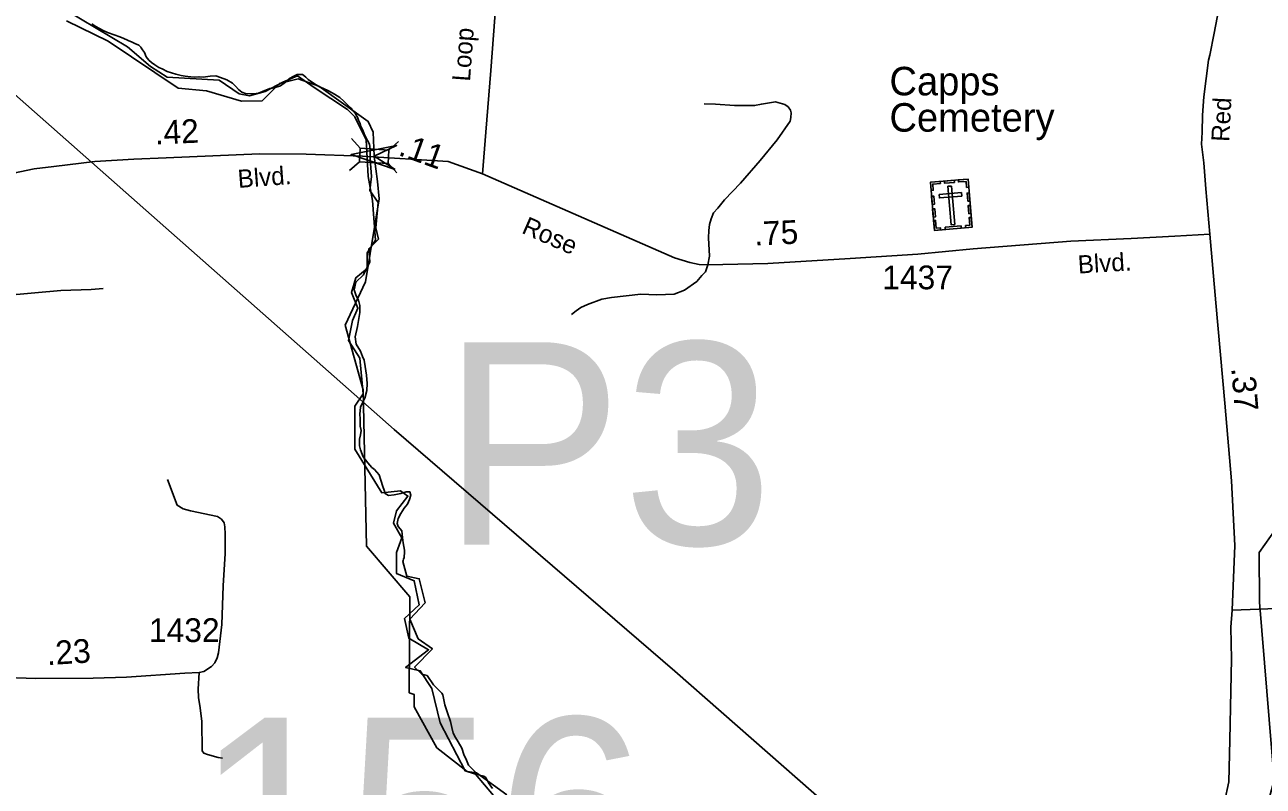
# Model space of a CAD drawing. Extents: x 2220236 to 2384410, y 720751 to 894131.
# Drawn here: x 2312748 to 2319269, y 823430 to 827438 of the extents above; entities that cross this region are included whole.
import ezdxf

# ---------------------------------------------------------------- set-up
doc = ezdxf.new("R2010")
doc.units = 0
doc.layers.add('Default', color=7, linetype='Continuous')

msp = doc.modelspace()

# ---------------------------------------------------------------- linework, layer by layer
at = {"layer": 'Default'}
for p, q in [((2314468.3, 826839.1), (2314514.2, 826787.5)), ((2314665, 826778.3), (2314716.6, 826824.1)), ((2314458.4, 826671.2), (2314510, 826717.1)), ((2314660.9, 826709.4), (2314706.7, 826657.8)), ((2313666.2, 824027.9), (2313590.2, 824025.2))]:
    msp.add_line(p, q, dxfattribs=at)
for points in [[(2295493.1, 842747.1), (2297095.4, 841043.9), (2298483.1, 839568.1), (2299675.9, 838250.4), (2300741, 837598.3), (2301194.6, 837329.3), (2302261.3, 836416.7), (2302842.6, 835801.5), (2303617.1, 835003.2), (2304675.5, 833934.2), (2305088.7, 833608.1), (2305780.9, 833073.6), (2306930, 832055.1), (2308477.2, 830728.9), (2309246.7, 830053.3), (2310557, 828933.9), (2312376.4, 827352.3), (2314693.1, 825306.8), (2316171.5, 824036.1), (2317878.3, 822536.8), (2318674.7, 821837.6), (2319961.3, 820697.1)], [(2315159, 826653.2), (2315175.3, 826873.4), (2315201.8, 827198), (2315259.7, 827966.3), (2315292.9, 828324), (2315301.4, 828667.8), (2315324.3, 828986.4), (2315313.3, 829313.3), (2315293.9, 829560.6), (2315287.4, 829684.4), (2315286.7, 829697.1)], [(2315357.9, 823213.2), (2315121.7, 823493.6), (2315066.8, 823510.1), (2314934.9, 823762.9), (2314891, 823944.3), (2314830.5, 824037.8), (2314753.6, 824054.3), (2314874.5, 824147.7), (2314770.1, 824208.2), (2314748.2, 824312.6), (2314825.1, 824384.1), (2314798.7, 824511.6), (2314705.3, 824550.1), (2314705.3, 824660), (2314732.8, 824737), (2314688.8, 824814), (2314705.3, 824879.9), (2314765.7, 824956.9), (2314727.3, 824984.4), (2314628.4, 824973.4), (2314485.6, 825204.3), (2314485.6, 825429.6), (2314529.5, 825495.6), (2314513, 825682.5), (2314452.6, 825776), (2314474.6, 825880.4), (2314502.1, 825946.4), (2314469.1, 826028.8), (2314491.1, 826105.8), (2314551.5, 826155.2), (2314551.5, 826237.7), (2314595.4, 826303.7), (2314579, 826512.6), (2314557, 826639), (2314546, 826831.4), (2314486.7, 826954), (2314448.2, 826992.4), (2314272.4, 827107.9), (2314184.6, 827168.4), (2314107.7, 827135.4), (2314014.3, 827085.9), (2313931.9, 827063.9), (2313876.9, 827074.9), (2313772.6, 827146.4), (2313497.9, 827162.9), (2313410, 827217.8), (2313289.2, 827322.3), (2312877.2, 827569.6)], [(2319044.5, 827568.9), (2319010, 827394.4), (2318987.3, 827278.2), (2318980.8, 827251.8), (2318955.5, 827058), (2318948.9, 826962.8), (2318946.4, 826871.7), (2318944, 826809.7), (2318955.1, 826710.3), (2318966.7, 826574.5), (2318987.7, 826335.9)], [(2319447.7, 821372.2), (2319488.7, 821505.1), (2319460.8, 821697.7), (2319207.8, 822051.6), (2319037.8, 822349.9), (2319001.7, 822607.7), (2319033.4, 822766.8), (2319245.7, 823169), (2319325.7, 823461.2), (2319248.6, 824399.3), (2319246.8, 824659.1), (2319336.8, 824786.8), (2319495.8, 824903.6), (2319560.8, 824947.5), (2319626.2, 825006.2), (2319665.1, 825031.9), (2319692, 825208.3), (2319737.6, 825332.5), (2319767.4, 825381.3), (2319801.3, 825444.3), (2319810, 825507.2), (2320128.7, 826267.3), (2320418.6, 827214.5), (2320481.8, 827528.9)], [(2315286.5, 823384.6), (2315126.6, 823499.5), (2315076.6, 823507.3), (2314917.6, 823632), (2314798.5, 823847), (2314797.7, 823912.6), (2314772.7, 823921.5), (2314775.5, 824427), (2314547.5, 824693.4), (2314530.5, 825516.5), (2314435.5, 825857.2), (2314541.6, 826084.7), (2314613.8, 826522.2), (2314605.3, 826613.4), (2314588.3, 826747), (2314582.2, 826873.4), (2314556.7, 826929.3), (2314296.5, 827115.1), (2314188.4, 827153.4), (2314088.6, 827129.5), (2313997.5, 827037.2), (2313889.5, 827036.1), (2313705.5, 827090.9), (2313555.4, 827104.5), (2313186.5, 827352), (2312968.6, 827457.9)], [(2315211, 823417.9), (2315189, 823446.7), (2315175.8, 823475.5), (2315165.8, 823482.2), (2315135.5, 823489.4), (2315111.5, 823514.6), (2315085, 823540.1), (2315073.2, 823566.1), (2315060.5, 823596.9), (2315049.2, 823629.8), (2315030, 823663), (2315016.8, 823686.2), (2315004.2, 823709.4), (2314996.8, 823738.2), (2314989.8, 823769.8), (2314974.5, 823816.7), (2314960, 823857.5), (2314949.2, 823911.6), (2314944, 823919.8), (2314900.8, 823962.8), (2314866.2, 824012.8), (2314838.2, 824019), (2314801, 824056.4), (2314894.2, 824152.6), (2314819, 824206), (2314776, 824309.1), (2314856, 824395.1), (2314825, 824521.5), (2314759, 824534.6), (2314738.2, 824612.4), (2314740, 824617.1), (2314742.5, 824624.4), (2314745, 824633), (2314746.5, 824644.9), (2314747, 824653.5), (2314747.2, 824672.6), (2314739.8, 824711.1), (2314736.5, 824739.5), (2314733.5, 824773.9), (2314714.8, 824797.5), (2314709.5, 824813.5), (2314714.2, 824838.8), (2314727.5, 824864.9), (2314746.2, 824894.1), (2314763.2, 824913.8), (2314774, 824938.7), (2314781.2, 824961.9), (2314776, 824978.8), (2314756, 824978.7), (2314727.8, 824970.6), (2314693, 824964.1), (2314663.8, 824959.6), (2314645, 824970.4), (2314640, 824987.6), (2314633.8, 825007.2), (2314622.8, 825041.2), (2314614.2, 825068.1), (2314589.2, 825096.4), (2314581.8, 825102.5), (2314576, 825107.2), (2314554, 825132.4), (2314530.2, 825163.6), (2314516.2, 825199.6), (2314511, 825222), (2314511, 825257.2), (2314515.2, 825278.5), (2314518.5, 825301.8), (2314513.5, 825324.9), (2314513.5, 825364.2), (2314513, 825388.7), (2314516.2, 825424.8), (2314527, 825448.4), (2314539.2, 825472.9), (2314549.8, 825512.6), (2314551.2, 825550.2), (2314546.8, 825593.5), (2314540.2, 825639.1), (2314535, 825673.2), (2314526.8, 825692.4), (2314515.5, 825720), (2314493.2, 825756.8), (2314487.8, 825794.8), (2314499.2, 825849.3), (2314507.5, 825892.2), (2314512, 825922.7), (2314513, 825960.4), (2314506.2, 825987.6), (2314492.5, 826010.4), (2314483, 826042.8), (2314492, 826082.5), (2314532.5, 826121.6), (2314564.2, 826189.7), (2314559.2, 826258.6), (2314609.8, 826309.2), (2314597.2, 826369.6), (2314608.5, 826502.7), (2314565.8, 826566.2), (2314573.2, 826638.4), (2314566.2, 826729.7), (2314566.5, 826783.5), (2314564, 826808.6), (2314553.2, 826829), (2314542, 826848.2), (2314534.8, 826864.2), (2314527.5, 826883.4), (2314516.8, 826903.4), (2314514, 826917.9), (2314506.2, 826935.1), (2314500.2, 826950.7), (2314496.8, 826956.5), (2314489.5, 826968.7), (2314475, 826985.1), (2314467, 826999.1), (2314451.8, 827012.6), (2314428.2, 827035.8), (2314406.2, 827054.6), (2314379.2, 827073.3), (2314347.2, 827089.6), (2314320.2, 827102.4), (2314295.8, 827113.6), (2314262.5, 827134.7), (2314241.2, 827149.1), (2314227.8, 827162.2), (2314216.8, 827170.4), (2314210, 827175.4), (2314182.5, 827175.3), (2314165, 827168.1), (2314142, 827155.2), (2314131.2, 827143.1), (2314121.2, 827135.5), (2314093.8, 827117), (2314065.8, 827107.2), (2314052.8, 827104.8), (2314037.8, 827102.8), (2314013, 827091.5), (2313979, 827077.8), (2313952, 827073.7), (2313910, 827076), (2313891.2, 827082.8), (2313874, 827096.7), (2313859, 827112.3), (2313841.5, 827129.9), (2313811.5, 827147.8), (2313779.5, 827160.1), (2313754.2, 827169.3), (2313724.2, 827167.2), (2313688, 827162.7), (2313666.5, 827163.4), (2313665.5, 827163.4), (2313664.2, 827163.4), (2313643.5, 827162.2), (2313623.2, 827163.7), (2313592.8, 827167.6), (2313571.5, 827171.6), (2313544, 827177.5), (2313520.2, 827185.1), (2313498.2, 827192.6), (2313470.8, 827205.8), (2313454, 827213.7), (2313432.8, 827227.2), (2313414.8, 827239.6), (2313402, 827252), (2313387.5, 827269.2), (2313378.2, 827291.2), (2313367.5, 827305.6), (2313361.5, 827316.1), (2313359.5, 827320), (2313356.5, 827322.9), (2313348.2, 827330.4), (2313327.8, 827339.9), (2313313, 827346.7), (2313292.2, 827355.4), (2313265.8, 827366.6), (2313243, 827375.4), (2313223.8, 827382.5), (2313183, 827396.4), (2313157, 827409.6), (2313122.5, 827428.7), (2313102.2, 827443.4)], [(2315211, 823417.9), (2315189, 823446.7), (2315175.8, 823475.5), (2315165.8, 823482.2), (2315135.5, 823489.4), (2315111.5, 823514.6), (2315085, 823540.1), (2315073.2, 823566.1), (2315060.5, 823596.9), (2315049.2, 823629.8), (2315030, 823663), (2315016.8, 823686.2), (2315004.2, 823709.4), (2314996.8, 823738.2), (2314989.8, 823769.8), (2314974.5, 823816.7), (2314960, 823857.5), (2314949.2, 823911.6), (2314944, 823919.8), (2314900.8, 823962.8), (2314866.2, 824012.8), (2314838.2, 824019), (2314801, 824056.4), (2314894.2, 824152.6), (2314819, 824206), (2314776, 824309.1), (2314856, 824395.1), (2314825, 824521.5), (2314759, 824534.6), (2314738.2, 824612.4), (2314740, 824617.1), (2314742.5, 824624.4), (2314745, 824633), (2314746.5, 824644.9), (2314747, 824653.5), (2314747.2, 824672.6), (2314739.8, 824711.1), (2314736.5, 824739.5), (2314733.5, 824773.9), (2314714.8, 824797.5), (2314709.5, 824813.5), (2314714.2, 824838.8), (2314727.5, 824864.9), (2314746.2, 824894.1), (2314763.2, 824913.8), (2314774, 824938.7), (2314781.2, 824961.9), (2314776, 824978.8), (2314756, 824978.7), (2314727.8, 824970.6), (2314693, 824964.1), (2314663.8, 824959.6), (2314645, 824970.4), (2314640, 824987.6), (2314633.8, 825007.2), (2314622.8, 825041.2), (2314614.2, 825068.1), (2314589.2, 825096.4), (2314581.8, 825102.5), (2314576, 825107.2), (2314554, 825132.4), (2314530.2, 825163.6), (2314516.2, 825199.6), (2314511, 825222), (2314511, 825257.2), (2314515.2, 825278.5), (2314518.5, 825301.8), (2314513.5, 825324.9), (2314513.5, 825364.2), (2314513, 825388.7), (2314516.2, 825424.8), (2314527, 825448.4), (2314539.2, 825472.9), (2314549.8, 825512.6), (2314551.2, 825550.2), (2314546.8, 825593.5), (2314540.2, 825639.1), (2314535, 825673.2), (2314526.8, 825692.4), (2314515.5, 825720), (2314493.2, 825756.8), (2314487.8, 825794.8), (2314499.2, 825849.3), (2314507.5, 825892.2), (2314512, 825922.7), (2314513, 825960.4), (2314506.2, 825987.6), (2314492.5, 826010.4), (2314483, 826042.8), (2314492, 826082.5), (2314532.5, 826121.6), (2314564.2, 826189.7), (2314559.2, 826258.6), (2314609.8, 826309.2), (2314597.2, 826369.6), (2314608.5, 826502.7), (2314565.8, 826566.2), (2314573.2, 826638.4), (2314566.2, 826729.7), (2314566.5, 826783.5), (2314564, 826808.6), (2314553.2, 826829), (2314542, 826848.2), (2314534.8, 826864.2), (2314527.5, 826883.4), (2314516.8, 826903.4), (2314514, 826917.9), (2314506.2, 826935.1), (2314500.2, 826950.7), (2314496.8, 826956.5), (2314489.5, 826968.7), (2314475, 826985.1), (2314467, 826999.1), (2314451.8, 827012.6), (2314428.2, 827035.8), (2314406.2, 827054.6), (2314379.2, 827073.3), (2314347.2, 827089.6), (2314320.2, 827102.4), (2314295.8, 827113.6), (2314262.5, 827134.7), (2314241.2, 827149.1), (2314227.8, 827162.2), (2314216.8, 827170.4), (2314210, 827175.4), (2314182.5, 827175.3), (2314165, 827168.1), (2314142, 827155.2), (2314131.2, 827143.1), (2314121.2, 827135.5), (2314093.8, 827117), (2314065.8, 827107.2), (2314052.8, 827104.8), (2314037.8, 827102.8), (2314013, 827091.5), (2313979, 827077.8), (2313952, 827073.7), (2313910, 827076), (2313891.2, 827082.8), (2313874, 827096.7), (2313859, 827112.3), (2313841.5, 827129.9), (2313811.5, 827147.8), (2313779.5, 827160.1), (2313754.2, 827169.3), (2313724.2, 827167.2), (2313688, 827162.7), (2313666.5, 827163.4), (2313665.5, 827163.4), (2313664.2, 827163.4), (2313643.5, 827162.2), (2313623.2, 827163.7), (2313592.8, 827167.6), (2313571.5, 827171.6), (2313544, 827177.5), (2313520.2, 827185.1), (2313498.2, 827192.6), (2313470.8, 827205.8), (2313454, 827213.7), (2313432.8, 827227.2), (2313414.8, 827239.6), (2313402, 827252), (2313387.5, 827269.2), (2313378.2, 827291.2), (2313367.5, 827305.6), (2313361.5, 827316.1), (2313359.5, 827320), (2313356.5, 827322.9), (2313348.2, 827330.4), (2313327.8, 827339.9), (2313313, 827346.7), (2313292.2, 827355.4), (2313265.8, 827366.6), (2313243, 827375.4), (2313223.8, 827382.5), (2313183, 827396.4), (2313157, 827409.6), (2313122.5, 827428.7), (2313102.2, 827443.4)], [(2316324.8, 827021.4), (2316384.7, 827020.1), (2316484.8, 827013.2), (2316590.7, 827012.3), (2316626.5, 827020.6), (2316700.5, 827031.4), (2316750.5, 827017.8), (2316766.8, 827006.1), (2316778.9, 826988.2), (2316783.1, 826974.4), (2316781.3, 826950.3), (2316777.5, 826930.3), (2316708.7, 826831.7), (2316619.7, 826722.6), (2316517.2, 826603.5), (2316432.1, 826516.6), (2316396.7, 826472.3), (2316374.9, 826448), (2316361.2, 826416.1), (2316353.6, 826385.9), (2316349.8, 826355.8), (2316348.3, 826315.9), (2316353.4, 826219.9), (2316343.9, 826173.9)], [(2312340.9, 826602.6), (2312528.5, 826632.7), (2312612.6, 826640.7), (2312797.9, 826679.5), (2312901.6, 826692.6), (2313117.4, 826717.5), (2313323.3, 826730.6), (2313492, 826737.2), (2313984.5, 826758.6), (2314230.5, 826756.8), (2314527, 826745.6)], [(2314527, 826745.6), (2314976.6, 826717.7), (2315159, 826653.2)], [(2315159, 826653.2), (2316169.6, 826210.5), (2316249.8, 826186), (2316298.7, 826176.5), (2316343.9, 826173.9), (2316660.3, 826181.9), (2317093.9, 826207.8), (2317450, 826230.9), (2317740.9, 826258.1), (2318255.7, 826298.4), (2318573.5, 826312.5), (2318803.9, 826324.7), (2318987.7, 826335.9)], [(2318987.7, 826335.9), (2319018.5, 825973.4), (2319066.5, 825445.9), (2319100.8, 825037.7), (2319119.1, 824696.6), (2319104.3, 824356.6)], [(2316343.9, 826173.9), (2316332.2, 826137.8), (2316312.4, 826117.6), (2316286.8, 826087.3), (2316221.3, 826040.6), (2316167.5, 826020), (2316075.6, 826017), (2315991.7, 826020.2), (2315837.9, 826002.5), (2315786.1, 825994), (2315710.4, 825965.1), (2315676.5, 825948.9), (2315650.7, 825932.6), (2315626.9, 825912.2)], [(2313160.4, 826049.7), (2313098.6, 826045), (2312938.8, 826039.3), (2312645.2, 826012), (2312327.5, 825990.6)], [(2313499.1, 825043.6), (2313550.7, 824908.4), (2313582.8, 824890.7), (2313620.9, 824879.2), (2313763.2, 824848.6), (2313783.4, 824834.8), (2313797.5, 824816.9), (2313801.8, 824795.2), (2313804.2, 824757.3), (2313803.3, 824655.2), (2313793.1, 824485.1), (2313785.2, 824281.1), (2313769, 824131), (2313761.2, 824105.1), (2313749.5, 824078.8), (2313731.6, 824060.6), (2313691.9, 824034.2), (2313666.2, 824027.9)], [(2319104.3, 824356.6), (2319576, 824374.3), (2319692.9, 824379.7), (2320853.7, 824441.8)], [(2319104.3, 824356.6), (2319098.9, 824266.8), (2319101.6, 824098.1), (2319097.5, 823932.2), (2319093.4, 823672.4), (2319088, 823453.4), (2319065.5, 823347.7), (2319053.3, 823252.5), (2319026.1, 823167.2), (2318996.7, 823044.4), (2318956.7, 822889.5), (2318924.7, 822801.4), (2318860.3, 822634.6), (2318699.2, 822346.3), (2318610.9, 822176.2), (2318332, 821667.1)], [(2312374.8, 824010.1), (2312598.7, 824004.4), (2312806.7, 823996.8), (2313108.6, 823997.9), (2313284.4, 824003.9), (2313590.2, 824025.2)], [(2313666.2, 824027.9), (2313661, 823939.9), (2313663.6, 823896), (2313672.2, 823842.1), (2313680.9, 823770.2), (2313682.6, 823616.3), (2313690.7, 823604.4), (2313710.6, 823596.6), (2313766.9, 823581.3), (2313788.9, 823577.4)]]:
    msp.add_lwpolyline(points, dxfattribs=at)
for points in [[(2314697.7, 826676.8), (2314466.6, 826754.7), (2314705.7, 826802.8), (2314588.3, 826747)], [(2314514.2, 826787.5), (2314665, 826778.6), (2314660.8, 826708.2), (2314510, 826717.1)], [(2317516.2, 826609.2), (2317714.6, 826625.8), (2317735.7, 826372), (2317537.3, 826355.5)], [(2317519.8, 826566.1), (2317531.1, 826567), (2317528.4, 826599.1), (2317568.8, 826602.5), (2317567.9, 826613.5), (2317516.2, 826609.2)], [(2317590, 826615.4), (2317641.6, 826619.7), (2317642.6, 826608.3), (2317590.9, 826604)], [(2317627.2, 826589.1), (2317608.6, 826587.5), (2317625.5, 826385.4), (2317644.1, 826387)], [(2317718.2, 826582.6), (2317706.9, 826581.6), (2317704.3, 826613.7), (2317663.8, 826610.3), (2317662.9, 826621.4), (2317714.6, 826625.7)], [(2317525.9, 826492.2), (2317522.3, 826535.3), (2317533.6, 826536.3), (2317537.2, 826493.1)], [(2317562.5, 826544.8), (2317564, 826526.2), (2317681.4, 826536), (2317679.8, 826554.6)], [(2317712.9, 826508.8), (2317709.3, 826551.9), (2317720.7, 826552.9), (2317724.3, 826509.7)], [(2317531.5, 826425.2), (2317527.9, 826468.3), (2317539.2, 826469.3), (2317542.8, 826426.1)], [(2317718.4, 826443.1), (2317714.8, 826486.2), (2317726.1, 826487.2), (2317729.7, 826444)], [(2317570.3, 826358.3), (2317569.3, 826369.7), (2317547.4, 826367.9), (2317544, 826408.2), (2317532.9, 826407.3), (2317537.2, 826355.5)], [(2317702.7, 826369.3), (2317701.7, 826380.7), (2317723.6, 826382.5), (2317720.3, 826422.8), (2317731.4, 826423.7), (2317735.7, 826372)], [(2317593.6, 826371.7), (2317678.2, 826378.7), (2317679.1, 826367.4), (2317594.5, 826360.3)]]:
    msp.add_lwpolyline(points, close=True, dxfattribs=at)

# ---------------------------------------------------------------- texts
for s, height, rotation, p in [('Loop', 95, 85.81834, (2315092.3, 827137.4)), ('Red', 95, 87.29836, (2319090.1, 826820.4)), ('.42', 125, 2.3672, (2313434.7, 826807.9)), ('.11', 125, 340.16372, (2314709.8, 826753.5)), ('Blvd.', 95, 4.24842, (2313872.8, 826579)), ('Rose', 95, 336.31083, (2315359.3, 826343.8)), ('.75', 125, 2.62038, (2316591, 826275.4)), ('Blvd.', 95, 3.45435, (2318295.2, 826128.1)), ('.37', 125, 274.77721, (2319099.9, 825630.6)), ('.23', 125, 3.69177, (2312867, 824066.8))]:
    msp.add_text(s, height=height, rotation=rotation, dxfattribs=at).set_placement(p)
for s, height, p in [('Capps', 150, (2317300.7, 827066.4)), ('Cemetery', 150, (2317300.7, 826875.3)), ('1437', 125, (2317263, 826045.6)), ('P3', 1066.27, (2314944.7, 824700.6)), ('1432', 125, (2313402.1, 824188.7)), ('156', 1066.27, (2313642, 822724.2))]:
    msp.add_text(s, height=height, dxfattribs=at).set_placement(p)

doc.saveas('drawing.dxf')
